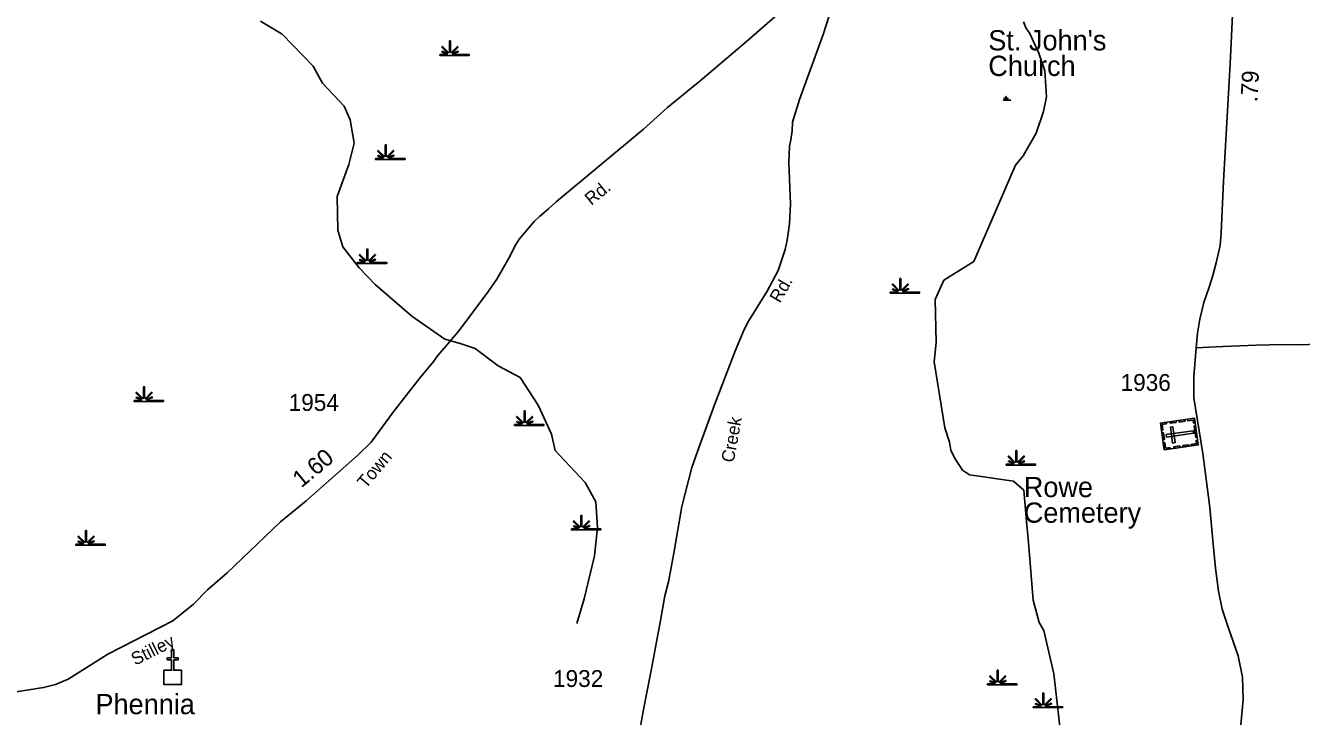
# Model space of a CAD drawing. Extents: x 2532689 to 2764727, y 536648 to 732970.
# Drawn here: x 2628999 to 2638448, y 585362 to 590478 of the extents above; entities that cross this region are included whole.
import ezdxf

# ---------------------------------------------------------------- set-up
doc = ezdxf.new("R2010")
doc.units = 0
for name, color, linetype in [('Exist Cultural Cemetery CELL', 7, 'Continuous'), ('Exist Cultural Cemetery Label', 7, 'Continuous'), ('Exist Cultural Church CELL', 7, 'Continuous'), ('Exist Cultural Church Label', 7, 'Continuous'), ('Exist Hydrographic Creek Single Shore', 7, 'Continuous'), ('Exist Hydrographic Swamp CELL', 7, 'Continuous'), ('Exist Road Primary Interstate Shield CELL', 7, 'Continuous'), ('Exist Road Secondary Mileage Hundredths English Label', 7, 'Continuous'), ('Exist Road Secondary Type 41 Attributed', 7, 'Continuous'), ('Exist Road Secondary Type 51 Attributed', 7, 'Continuous'), ('Exist Road Secondary Type 51 Label', 7, 'Continuous'), ('Exist Road Secondary Type 51 Number Label', 7, 'Continuous')]:
    doc.layers.add(name, color=color, linetype=linetype)

# ---------------------------------------------------------------- blocks, each defined once
blk = doc.blocks.new('Exist Cultural Church')
at = {"layer": 'Exist Road Primary Interstate Shield CELL'}
blk.add_lwpolyline([(-65.2, 26.9), (-8.3, 27), (-8.3, 103.2), (-40.3, 103.2), (-40.3, 119.2), (-8.3, 119.2), (-8.3, 179.3), (7.7, 179.3), (7.7, 119.2), (39.7, 119.2), (39.7, 103.2), (7.7, 103.2), (7.7, 27), (65.4, 26.9), (65.4, -79.5), (-65.2, -79.5)], close=True, dxfattribs=at)

msp = doc.modelspace()

# ---------------------------------------------------------------- linework, layer by layer
at = {"layer": 'Exist Cultural Cemetery CELL'}
for points in [[(2637432, 587337.2), (2637404, 587534.3), (2637656.1, 587570.1), (2637684.1, 587373)], [(2637520.9, 587539.5), (2637478, 587533.4), (2637476.4, 587544.7), (2637519.3, 587550.7)], [(2637586.2, 587548.7), (2637543.3, 587542.6), (2637541.7, 587553.9), (2637584.6, 587560)], [(2637660.8, 587537.3), (2637649.4, 587535.7), (2637646.3, 587557.5), (2637606.3, 587551.8), (2637604.8, 587562.8), (2637656.1, 587570.1)], [(2637447, 587540.5), (2637448.5, 587529.3), (2637416.7, 587524.7), (2637422.4, 587484.6), (2637411.4, 587483), (2637404.1, 587534.4)], [(2637421.6, 587410.6), (2637414.3, 587461.9), (2637425.6, 587463.5), (2637432.9, 587412.2)], [(2637445.7, 587449.3), (2637448.3, 587430.8), (2637649.1, 587459.3), (2637646.5, 587477.7)], [(2637493.6, 587387.2), (2637512.1, 587389.8), (2637495.6, 587506.4), (2637477.1, 587503.8)], [(2637664.7, 587428.2), (2637652.7, 587512.3), (2637664, 587513.9), (2637675.9, 587429.8)], [(2637474.9, 587343.3), (2637473.3, 587354.5), (2637441.4, 587350), (2637435.7, 587390.2), (2637424.7, 587388.6), (2637432, 587337.2)], [(2637548.3, 587353.7), (2637505.4, 587347.6), (2637503.8, 587358.9), (2637546.7, 587365)], [(2637614.8, 587363.1), (2637572, 587357), (2637570.4, 587368.3), (2637613.2, 587374.4)], [(2637679.4, 587405.7), (2637668, 587404.1), (2637671.1, 587382.3), (2637631.1, 587376.6), (2637632.7, 587365.6), (2637684, 587372.9)]]:
    msp.add_lwpolyline(points, close=True, dxfattribs=at)
at = {"layer": 'Exist Hydrographic Creek Single Shore'}
for points in [[(2630738.9, 590509.5), (2630898.8, 590414.2), (2631128.9, 590177.2), (2631198.8, 590052), (2631360, 589881.2), (2631403.9, 589781.2), (2631433, 589608.3), (2631394, 589449.2), (2631307.9, 589212.6), (2631313, 588963.2), (2631348.9, 588839.9), (2631468.9, 588683.9), (2631588, 588560.7), (2631858.9, 588325.4), (2632105.2, 588155.4), (2632218.3, 588124.6), (2632328.1, 588086.8), (2632498.3, 587957.7), (2632662.4, 587872), (2632796.7, 587666.2), (2632893.8, 587453.6), (2632922.1, 587330.8), (2633143.9, 587093.5), (2633222.1, 586952.2), (2633233.9, 586762.3), (2633213, 586551.3), (2633136.1, 586233), (2633082, 586050.2)], [(2636664.3, 585242.8), (2636613.2, 585677.4), (2636540.2, 585999.5), (2636505.1, 586057.2), (2636460.2, 586222.8), (2636424.1, 586681.1), (2636414.1, 586779.1), (2636392.2, 587037.6), (2636315.1, 587103.4), (2635989.2, 587152.7), (2635938.2, 587186.7), (2635878.1, 587276.2), (2635852.1, 587334.3), (2635842.2, 587393), (2635806.1, 587499.9), (2635729, 587989.3), (2635742.1, 588130.9), (2635735.2, 588449.1), (2635799.1, 588592.9), (2636021, 588730), (2636076.2, 588857), (2636330, 589445.1), (2636387, 589513), (2636483.2, 589681), (2636538.2, 589840.9), (2636561.1, 589950.1), (2636548, 590143.4), (2636504.1, 590272.9), (2636433.2, 590424.4), (2636408.2, 590456.2), (2636390.1, 590504.7)]]:
    msp.add_lwpolyline(points, dxfattribs=at)
at = {"layer": 'Exist Hydrographic Swamp CELL'}
for points in [[(2632067.6, 590263.8), (2632120.2, 590263.9), (2632122.2, 590267.5), (2632084, 590282.3), (2632086.9, 590287.5), (2632124.6, 590271.8), (2632126.2, 590274.7), (2632081.8, 590319.2), (2632086.9, 590324.3), (2632132.2, 590278.9), (2632138.5, 590281.2), (2632138.5, 590364.3), (2632145.8, 590364.3), (2632145.8, 590281.2), (2632152.1, 590278.9), (2632197.4, 590324.3), (2632202.5, 590319.2), (2632158.1, 590274.7), (2632160.1, 590271.1), (2632201, 590289.7), (2632203.4, 590284.6), (2632162.5, 590266.8), (2632164.1, 590263.9), (2632285.1, 590263.8), (2632285.1, 590256.7), (2632067.6, 590256.7)], [(2636241, 589926.7), (2636254.2, 589926.7), (2636254.7, 589927.6), (2636245.1, 589931.3), (2636245.8, 589932.6), (2636255.3, 589928.6), (2636255.7, 589929.4), (2636244.6, 589940.5), (2636245.8, 589941.8), (2636257.2, 589930.4), (2636258.7, 589931), (2636258.7, 589951.8), (2636260.6, 589951.8), (2636260.5, 589931), (2636262.1, 589930.4), (2636273.5, 589941.8), (2636274.7, 589940.5), (2636263.6, 589929.4), (2636264.1, 589928.5), (2636274.4, 589933.1), (2636275, 589931.9), (2636264.7, 589927.4), (2636265.1, 589926.7), (2636295.4, 589926.7), (2636295.4, 589924.9), (2636241, 589924.9)], [(2631592, 589493.3), (2631644.7, 589493.3), (2631646.7, 589496.9), (2631608.4, 589511.8), (2631611.3, 589517), (2631649, 589501.2), (2631650.6, 589504.1), (2631606.2, 589548.7), (2631611.3, 589553.8), (2631656.6, 589508.3), (2631663, 589510.7), (2631663, 589593.8), (2631670.2, 589593.8), (2631670.2, 589510.7), (2631676.5, 589508.3), (2631721.8, 589553.8), (2631727, 589548.7), (2631682.5, 589504.1), (2631684.5, 589500.5), (2631725.4, 589519.1), (2631727.9, 589514.1), (2631686.9, 589496.3), (2631688.5, 589493.3), (2631809.5, 589493.3), (2631809.5, 589486.2), (2631592, 589486.2)], [(2631456.1, 588722.7), (2631508.8, 588722.8), (2631510.8, 588726.4), (2631472.5, 588741.2), (2631475.4, 588746.4), (2631513.2, 588730.7), (2631514.8, 588733.5), (2631470.3, 588778.1), (2631475.5, 588783.2), (2631520.7, 588737.7), (2631527.1, 588740.1), (2631527.1, 588823.2), (2631534.3, 588823.2), (2631534.3, 588740.1), (2631540.6, 588737.7), (2631585.9, 588783.2), (2631591.1, 588778.1), (2631546.6, 588733.5), (2631548.6, 588729.9), (2631589.5, 588748.5), (2631592, 588743.5), (2631551, 588725.7), (2631552.6, 588722.8), (2631673.7, 588722.7), (2631673.7, 588715.6), (2631456.1, 588715.6)], [(2635402.9, 588504.5), (2635455.6, 588504.6), (2635457.6, 588508.2), (2635419.3, 588523), (2635422.2, 588528.2), (2635459.9, 588512.5), (2635461.5, 588515.3), (2635417.1, 588559.9), (2635422.2, 588565), (2635467.5, 588519.5), (2635473.9, 588521.9), (2635473.9, 588605), (2635481.1, 588605), (2635481.1, 588521.9), (2635487.4, 588519.5), (2635532.7, 588565), (2635537.9, 588559.9), (2635493.4, 588515.3), (2635495.4, 588511.7), (2635536.3, 588530.3), (2635538.8, 588525.3), (2635497.8, 588507.5), (2635499.4, 588504.6), (2635620.4, 588504.5), (2635620.4, 588497.4), (2635402.9, 588497.4)], [(2629802.9, 587702.8), (2629855.6, 587702.9), (2629857.6, 587706.5), (2629819.3, 587721.4), (2629822.2, 587726.5), (2629859.9, 587710.8), (2629861.5, 587713.7), (2629817.1, 587758.2), (2629822.2, 587763.3), (2629867.5, 587717.9), (2629873.9, 587720.2), (2629873.9, 587803.3), (2629881.1, 587803.3), (2629881.1, 587720.2), (2629887.4, 587717.9), (2629932.7, 587763.3), (2629937.8, 587758.2), (2629893.4, 587713.7), (2629895.4, 587710.1), (2629936.3, 587728.7), (2629938.8, 587723.6), (2629897.8, 587705.8), (2629899.4, 587702.9), (2630020.4, 587702.8), (2630020.4, 587695.7), (2629802.9, 587695.7)], [(2632620.4, 587523.7), (2632673.1, 587523.8), (2632675.1, 587527.4), (2632636.8, 587542.2), (2632639.7, 587547.4), (2632677.5, 587531.6), (2632679, 587534.5), (2632634.6, 587579.1), (2632639.7, 587584.2), (2632685, 587538.7), (2632691.4, 587541.1), (2632691.4, 587624.2), (2632698.6, 587624.2), (2632698.6, 587541.1), (2632704.9, 587538.7), (2632750.2, 587584.2), (2632755.4, 587579.1), (2632710.9, 587534.5), (2632712.9, 587530.9), (2632753.8, 587549.5), (2632756.3, 587544.5), (2632715.3, 587526.7), (2632716.9, 587523.8), (2632837.9, 587523.7), (2632837.9, 587516.6), (2632620.4, 587516.6)], [(2636262, 587230.5), (2636314.6, 587230.6), (2636316.6, 587234.2), (2636278.3, 587249), (2636281.2, 587254.2), (2636319, 587238.5), (2636320.6, 587241.3), (2636276.1, 587285.9), (2636281.3, 587291), (2636326.6, 587245.5), (2636332.9, 587247.9), (2636332.9, 587331), (2636340.1, 587331), (2636340.1, 587247.9), (2636346.4, 587245.5), (2636391.8, 587291), (2636396.9, 587285.9), (2636352.5, 587241.3), (2636354.5, 587237.7), (2636395.3, 587256.3), (2636397.8, 587251.3), (2636356.8, 587233.5), (2636358.4, 587230.6), (2636479.5, 587230.5), (2636479.5, 587223.4), (2636262, 587223.4)], [(2633041.4, 586751), (2633094.1, 586751), (2633096.1, 586754.6), (2633057.8, 586769.5), (2633060.7, 586774.7), (2633098.4, 586758.9), (2633100, 586761.8), (2633055.6, 586806.3), (2633060.7, 586811.5), (2633106, 586766), (2633112.4, 586768.4), (2633112.4, 586851.5), (2633119.6, 586851.5), (2633119.6, 586768.4), (2633125.9, 586766), (2633171.2, 586811.5), (2633176.3, 586806.3), (2633131.9, 586761.8), (2633133.9, 586758.2), (2633174.8, 586776.8), (2633177.3, 586771.8), (2633136.3, 586753.9), (2633137.9, 586751), (2633258.9, 586751), (2633258.9, 586743.8), (2633041.4, 586743.8)], [(2629372.6, 586637.6), (2629425.3, 586637.7), (2629427.3, 586641.3), (2629389, 586656.2), (2629391.9, 586661.3), (2629429.7, 586645.6), (2629431.2, 586648.5), (2629386.8, 586693), (2629391.9, 586698.2), (2629437.2, 586652.7), (2629443.6, 586655.1), (2629443.6, 586738.1), (2629450.8, 586738.1), (2629450.8, 586655.1), (2629457.1, 586652.7), (2629502.4, 586698.2), (2629507.6, 586693), (2629463.1, 586648.5), (2629465.1, 586644.9), (2629506, 586663.5), (2629508.5, 586658.4), (2629467.5, 586640.6), (2629469.1, 586637.7), (2629590.1, 586637.6), (2629590.1, 586630.5), (2629372.6, 586630.5)], [(2636123.9, 585603.5), (2636176.5, 585603.5), (2636178.5, 585607.1), (2636140.3, 585622), (2636143.2, 585627.2), (2636180.9, 585611.4), (2636182.5, 585614.3), (2636138.1, 585658.8), (2636143.2, 585664), (2636188.5, 585618.5), (2636194.8, 585620.9), (2636194.8, 585704), (2636202.1, 585704), (2636202, 585620.9), (2636208.4, 585618.5), (2636253.7, 585664), (2636258.8, 585658.8), (2636214.4, 585614.3), (2636216.4, 585610.7), (2636257.3, 585629.3), (2636259.7, 585624.3), (2636218.8, 585606.5), (2636220.4, 585603.5), (2636341.4, 585603.5), (2636341.4, 585596.4), (2636123.9, 585596.4)], [(2636461.4, 585434.6), (2636514, 585434.7), (2636516, 585438.3), (2636477.8, 585453.1), (2636480.7, 585458.3), (2636518.4, 585442.6), (2636520, 585445.5), (2636475.6, 585490), (2636480.7, 585495.1), (2636526, 585449.6), (2636532.3, 585452), (2636532.3, 585535.1), (2636539.6, 585535.1), (2636539.5, 585452), (2636545.9, 585449.6), (2636591.2, 585495.1), (2636596.3, 585490), (2636551.9, 585445.5), (2636553.9, 585441.9), (2636594.8, 585460.5), (2636597.2, 585455.4), (2636556.2, 585437.6), (2636557.8, 585434.7), (2636678.9, 585434.6), (2636678.9, 585427.5), (2636461.4, 585427.5)]]:
    msp.add_lwpolyline(points, close=True, dxfattribs=at)
at = {"layer": 'Exist Road Secondary Type 41 Attributed'}
msp.add_lwpolyline([(2637668.1, 588091.9), (2637865.6, 588101.2), (2638111.5, 588110.8), (2638309.5, 588117.1), (2638449.5, 588114.3), (2638715.3, 588126), (2638847.1, 588131), (2639429, 588145.9), (2640504.6, 588179.6), (2641060.4, 588187.9), (2641234.2, 588195.6), (2641270.6, 588186.5), (2641587.1, 588163.5), (2642254.6, 588087.1), (2642358.9, 588111.5)], dxfattribs=at)
at = {"layer": 'Exist Road Secondary Type 51 Attributed'}
for points in [[(2637668.1, 588091.9), (2637678.5, 588199.7), (2637695, 588303.4), (2637726.1, 588427.8), (2637763.5, 588541.8), (2637792.5, 588626.8), (2637817.4, 588720.2), (2637846.4, 588850.8), (2637852.6, 588944.1), (2637871.3, 589325.6), (2637921.1, 590194.4), (2637979.1, 591444.8), (2638012.3, 592064.8), (2638024.7, 592133.2), (2638029.4, 592166.6), (2638044.9, 592205.7)], [(2628711.2, 585510.6), (2629133.5, 585575.8), (2629221.5, 585599.8), (2629315.2, 585637.5), (2629467.2, 585735.8), (2629609, 585823.2), (2630091.3, 586070.7), (2630242.2, 586194.1), (2630347, 586300.3), (2630491.3, 586426.1), (2630886.9, 586804.7), (2631078.2, 586959.9), (2631458.2, 587295), (2631557.7, 587392.5), (2631722.3, 587614.8), (2631913.3, 587863), (2632022.6, 587993.1), (2632049.5, 588033.6), (2632100.5, 588088.9), (2632209.8, 588219), (2632427, 588512.5), (2632490.5, 588599.9), (2632588.6, 588773.8), (2632625.8, 588849.4), (2632657.2, 588897.8), (2632765.5, 589026.7), (2632804.7, 589063.4), (2632872.1, 589120.1), (2632928.7, 589172.6), (2633576.7, 589711), (2633752.8, 589870.9), (2633994.5, 590069.9), (2634320.2, 590346.5), (2634698.5, 590675.6)], [(2633418.5, 584523.1), (2633576.8, 585412.8), (2633632.5, 585702.3), (2633701.2, 586073.9), (2633732.9, 586256.6), (2633760.7, 586359.8), (2633800.4, 586570.3), (2633860, 586915.9), (2633934.2, 587207), (2633986.8, 587358.2), (2634102.1, 587670.5), (2634256.9, 588075.6), (2634320.4, 588226.6), (2634352.2, 588290.1), (2634491.1, 588512), (2634572.2, 588665.2), (2634591.7, 588724.6), (2634623.7, 588819.5), (2634640.2, 588889.2), (2634656.2, 589009.2), (2634665.4, 589156.6), (2634652.8, 589463), (2634657.4, 589585.2), (2634667.7, 589632.1), (2634676.8, 589698.4), (2634680.2, 589763.5), (2634730, 589930.4), (2634907.1, 590411.6), (2634994.6, 590690.5)], [(2637995.8, 585275.8), (2638015.7, 585484.5), (2638010.7, 585653.4), (2637978.5, 585812.3), (2637906.4, 586023.5), (2637861.7, 586157.6), (2637834.4, 586289.2), (2637812, 586460.6), (2637792.2, 586664.3), (2637769.8, 586910.2), (2637717.8, 587310.1), (2637651.5, 587720.7), (2637651.5, 587880.4), (2637668.1, 588091.9)]]:
    msp.add_lwpolyline(points, dxfattribs=at)

# ---------------------------------------------------------------- block references
at = {"layer": 'Exist Cultural Church CELL'}
msp.add_blockref('Exist Cultural Church', (2630089.3, 585677.8), dxfattribs=at)

# ---------------------------------------------------------------- texts
at = {"layer": 'Exist Cultural Cemetery Label'}
for s, p in [('Rowe', (2636391.6, 586986.2)), ('Cemetery', (2636391.6, 586796.8))]:
    msp.add_text(s, height=150, dxfattribs=at).set_placement(p)
at = {"layer": 'Exist Cultural Church Label'}
for s, p in [("St. John's", (2636129, 590294.2)), ('Church', (2636129, 590104.8)), ('Phennia', (2629517.2, 585379))]:
    msp.add_text(s, height=150, dxfattribs=at).set_placement(p)
at = {"layer": 'Exist Road Secondary Mileage Hundredths English Label'}
for s, rotation, p in [('.79', 86.7779, (2638121, 589909.5)), ('1.60', 39.63509, (2631041.9, 587051.3))]:
    msp.add_text(s, height=125, rotation=rotation, dxfattribs=at).set_placement(p)
at = {"layer": 'Exist Road Secondary Type 51 Label'}
for s, rotation, p in [('Rd.', 39.09192, (2633188.6, 589142.3)), ('Rd.', 59.89686, (2634585.5, 588418.2)), ('Creek', 79.70994, (2634243.7, 587238)), ('Town', 49.97228, (2631519.7, 587043.6)), ('Stilley', 26.51883, (2629811.2, 585737.4))]:
    msp.add_text(s, height=95, rotation=rotation, dxfattribs=at).set_placement(p)
at = {"layer": 'Exist Road Secondary Type 51 Number Label'}
for s, p in [('1936', (2637108.8, 587772.7)), ('1954', (2630947.9, 587624.7)), ('1932', (2632905.7, 585580.7))]:
    msp.add_text(s, height=125, dxfattribs=at).set_placement(p)

doc.saveas('drawing.dxf')
